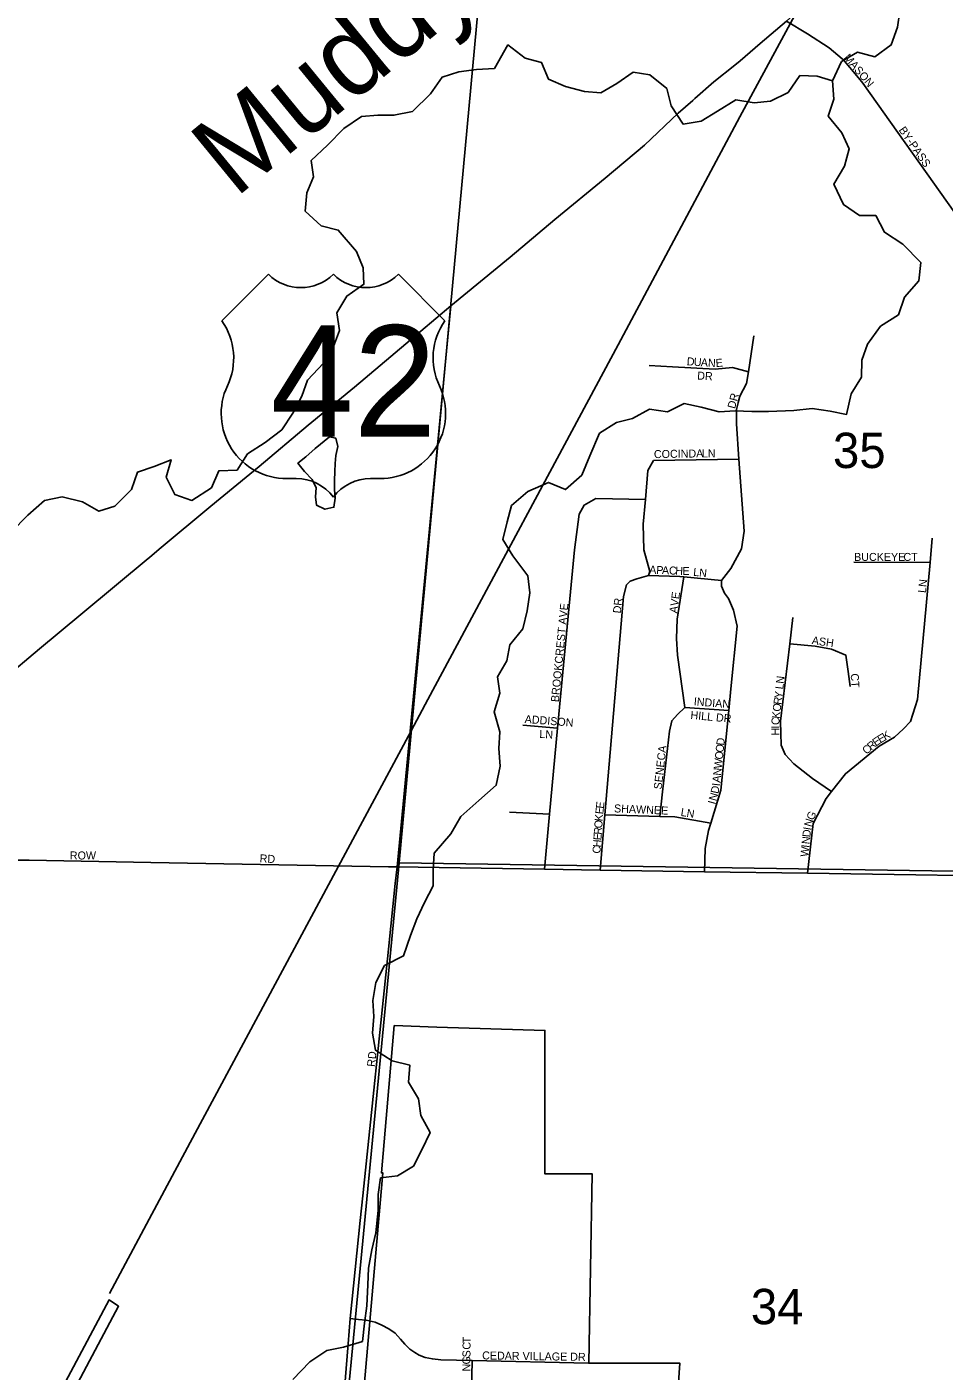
# Model space of a CAD drawing. Extents: x 1310247 to 1664935, y 284496 to 704931.
# Drawn here: x 1448701 to 1454429, y 489120 to 497520 of the extents above; entities that cross this region are included whole.
import ezdxf

# ---------------------------------------------------------------- set-up
doc = ezdxf.new("R2010")
doc.units = 0
for name, color, linetype in [('GM_P_State_Location', 7, 'Continuous'), ('GM_P_State_Shield', 7, 'Continuous'), ('GM_X_Airport_Class_3', 7, 'Continuous'), ('GM_X_Corporation', 7, 'Continuous'), ('GM_X_Corporation_Text', 7, 'Continuous'), ('GM_X_County', 7, 'Continuous'), ('GM_X_Major_Lake_Text', 7, 'Continuous'), ('GM_X_Minor_Lake_Text', 7, 'Continuous'), ('GM_X_Minor_River', 7, 'Continuous'), ('GM_X_Minor_River_Text', 7, 'Continuous'), ('GM_X_Rail_Line', 7, 'Continuous'), ('GM_X_State_Location', 7, 'Continuous'), ('GM_X_State_Route', 7, 'Continuous'), ('GM_X_US_Location', 7, 'Continuous')]:
    doc.layers.add(name, color=color, linetype=linetype)

msp = doc.modelspace()

# ---------------------------------------------------------------- linework, layer by layer
at = {"layer": 'GM_P_State_Shield'}
for points in [[(1453154.5, 497308.9), (1453279.1, 497415.9), (1453444.5, 497556.5), (1453571.3, 497670.9), (1453660.8, 497747), (1453735.3, 497820), (1453820.6, 497905.3)], [(1452872.6, 497072), (1452989.8, 497175.9), (1453121, 497280.2), (1453154.5, 497308.9)], [(1449457.9, 494198.2), (1449465.8, 494204.8), (1449527.4, 494256.3), (1449849.8, 494524.4), (1450151.7, 494772.9), (1450457.8, 495031.4), (1450747.4, 495268.1), (1451067.8, 495540.3), (1451349.4, 495777.3), (1451718.6, 496080.5), (1451998.1, 496315.5), (1452312.3, 496573.8), (1452557.2, 496781.4), (1452767.6, 496980.5), (1452858.6, 497059.6), (1452872.6, 497072)], [(1448553.6, 493442.6), (1448780.7, 493633.8), (1449037.8, 493847.1), (1449260.2, 494033.1), (1449457.9, 494198.2)]]:
    msp.add_lwpolyline(points, dxfattribs=at)
at = {"layer": 'GM_X_Airport_Class_3'}
for p, q in [((1450209, 495974.1), (1449919, 495684)), ((1451311.2, 495684), (1451021.1, 495974.1)), ((1450325, 494697.9), (1450383, 494697.9)), ((1450847.1, 494697.9), (1450905.1, 494697.9))]:
    msp.add_line(p, q, dxfattribs=at)
for centre, radius, start, end in [((1450412, 496181.2), 290, 225.573, 314.427), ((1450818.1, 496181.2), 290, 225.573, 314.427), ((1449586.4, 495451.1), 406.1, 334.54712, 35.00093), ((1451643.8, 495451.1), 406.1, 144.99907, 205.45288), ((1450320.5, 495103.9), 406.1, 154.83192, 270.63826), ((1450909.6, 495103.9), 406.1, 269.36174, 25.16808), ((1450383, 494407.8), 290, 36.8699, 90), ((1450847.1, 494407.8), 290, 90, 143.1301)]:
    msp.add_arc(centre, radius, start, end, dxfattribs=at)
at = {"layer": 'GM_X_Corporation_Text'}
for points in [[(1453444.5, 497556.5), (1453576.6, 497476.3), (1453711.6, 497389.5), (1453791.5, 497320.9)], [(1453791.5, 497320.9), (1453795.5, 497317.6), (1453893.6, 497200.9)], [(1453893.6, 497200.9), (1453920.8, 497168.5), (1454495.1, 496357.5), (1454758.4, 495976.9), (1454982.7, 495676.2), (1455077.5, 495551.1), (1455164.9, 495463.7), (1455324, 495357.6), (1455844.1, 495014.8), (1455921, 494968.7), (1456040.9, 494915.8), (1456244.5, 494885.6), (1456526.3, 494865.6)], [(1451012.3, 492270.2), (1451349.4, 495777.3)], [(1453143.6, 495173.5), (1453153.1, 495213.4), (1453194.9, 495290.8), (1453206.3, 495363.9), (1453241.4, 495588.8)], [(1452587.8, 495404.2), (1452732, 495395), (1452998.3, 495381.3), (1453106.8, 495391), (1453206.3, 495363.9)], [(1452932.6, 492240.7), (1452935.7, 492386.4), (1452958.2, 492498.3), (1452972.3, 492545), (1453033.8, 492749.5), (1453083.9, 493247.8), (1453097.6, 493384.3), (1453136.1, 493774.9), (1453114.2, 493875.7), (1453081.7, 493948.6), (1453058.3, 493981.2), (1453039.3, 494025.8), (1453038, 494059.9), (1453097.7, 494134.9), (1453162.6, 494257.9), (1453181, 494367.9), (1453147.7, 494818.5), (1453131.3, 495039.3), (1453133.2, 495129.6), (1453143.2, 495171.5), (1453143.6, 495173.5)], [(1452281.2, 492250.7), (1452310.5, 492596.6), (1452426.3, 493960.7), (1452445.9, 494032.5), (1452468.5, 494056.1), (1452510.9, 494071.3), (1452583.5, 494091.8), (1452592.1, 494117.7), (1452552.9, 494253), (1452550.3, 494411.6), (1452563, 494567.6), (1452577.6, 494748.2), (1452613.1, 494809.6)], [(1452613.1, 494809.6), (1453147.7, 494818.5)], [(1451932.5, 492256), (1451964.7, 492599.3), (1452015.2, 493138.1), (1452119.8, 494252.3), (1452150.7, 494474.4), (1452180, 494532), (1452253.1, 494572.5), (1452563, 494567.6)], [(1453576, 492230.8), (1453610.8, 492542.5), (1453692.3, 492697.2), (1453725.8, 492741), (1453812, 492853.2), (1454022.2, 493025.3), (1454119.6, 493081.4), (1454174.9, 493134.4), (1454218, 493179.6), (1454263, 493317.1), (1454341.1, 494172.3), (1454355, 494324.6)], [(1453864.5, 494174.6), (1454341.1, 494172.3)], [(1452583.5, 494091.8), (1452777.9, 494085.6), (1452802.4, 494083.2), (1453038, 494059.9)], [(1452653.3, 492586), (1452670.7, 492739.3), (1452712.9, 493119.7), (1452728.4, 493183.6), (1452763.3, 493223), (1452810.3, 493266.1), (1452763.3, 493594.3), (1452757.5, 493698.7), (1452762.1, 493819.1), (1452802.4, 494083.2)], [(1453725.8, 492741), (1453606.8, 492823.5), (1453490.5, 492914.3), (1453435.6, 492973.7), (1453410.8, 493032.4), (1453408, 493181), (1453464.7, 493663.8), (1453484.1, 493829.6)], [(1453464.7, 493663.8), (1453622.6, 493650), (1453724.5, 493631.8), (1453815.9, 493593.7), (1453829.7, 493491), (1453841.8, 493398.5)], [(1452810.3, 493266.1), (1453083.9, 493247.8)], [(1451797.4, 493155.5), (1452015.2, 493138.1)], [(1451715.6, 492613.4), (1451964.7, 492599.3)], [(1452310.5, 492596.6), (1452653.3, 492586), (1452747.5, 492583.1), (1452972.3, 492545)], [(1450960, 492271.1), (1449475.7, 492297.7), (1448715.6, 492312.1), (1447609.8, 492312.1), (1447194.6, 492312.1)], [(1451275.4, 492266.1), (1451012.3, 492270.2), (1450960.1, 492271.1), (1450960, 492271.1)], [(1451001.6, 492167.4), (1451012.3, 492270.2)], [(1454116.5, 492222.6), (1453576, 492230.8), (1452932.6, 492240.7), (1452281.2, 492250.7), (1451932.5, 492256), (1451275.4, 492266.1)], [(1456326.5, 492187.1), (1456273.6, 492189.5), (1454116.5, 492222.6)], [(1450958.9, 491756.5), (1451001.6, 492167.4)], [(1450798.7, 490215.3), (1450958.9, 491756.5)], [(1450782.7, 490061.2), (1450798.7, 490215.3)], [(1450706.3, 489290.3), (1450719.1, 489449.4), (1450782.7, 490061.2)], [(1450719.1, 489449.4), (1450771, 489443.2)], [(1450648.3, 488569.6), (1450706.3, 489290.3)]]:
    msp.add_lwpolyline(points, dxfattribs=at)
at = {"layer": 'GM_X_County'}
for points in [[(1456790.6, 497630.8), (1456780, 497501.1), (1456291.7, 492217.5), (1451025.9, 492295.4), (1451519.4, 497637)], [(1451025.9, 492295.4), (1456291.7, 492217.5), (1455772.4, 486880.5), (1450514.7, 486966.2)]]:
    msp.add_lwpolyline(points, close=True, dxfattribs=at)
at = {"layer": 'GM_X_Major_Lake_Text'}
for points in [[(1452611.3, 486766.7), (1452779, 489168.6), (1452210.7, 489168.6), (1452231.3, 490351.7), (1451936.1, 490351.7), (1451936, 491249.2), (1451262, 491270.2), (1450995.3, 491279.2), (1450914.8, 490358.8), (1450924.8, 490358.2), (1450722.8, 488049.6)], [(1448781.2, 488599.3), (1449273.7, 489525.5), (1449213.9, 489565.2), (1448718.7, 488633.8)]]:
    msp.add_lwpolyline(points, dxfattribs=at)
at = {"layer": 'GM_X_Minor_River'}
for points in [[(1450589.8, 494959.3), (1450502, 494885.1), (1450443.9, 494833), (1450393.7, 494792.9), (1450433.8, 494740.8), (1450481.9, 494690.7), (1450508, 494638.6), (1450504, 494582.5), (1450510, 494530.4), (1450562.1, 494506.3), (1450618.3, 494518.4), (1450626.3, 494574.5), (1450622.3, 494628.6), (1450622.3, 494684.7), (1450624.3, 494740.8), (1450626.3, 494790.9), (1450630.3, 494841), (1450642.4, 494897.1)], [(1450642.4, 494897.1), (1450630.3, 494949.2), (1450589.8, 494959.3)]]:
    msp.add_lwpolyline(points, dxfattribs=at)
at = {"layer": 'GM_X_Minor_River_Text'}
for points in [[(1454152.7, 497617.9), (1454138.6, 497517.6), (1454098.5, 497407.4), (1453996.2, 497333.2), (1453887.8, 497361.3), (1453787.5, 497303.2), (1453731.3, 497182.9), (1453739.4, 497068.6), (1453705.2, 496962.4), (1453789.5, 496858.2), (1453835.6, 496758), (1453807.5, 496649.7), (1453739.3, 496537.5), (1453799.5, 496409.2), (1453899.8, 496341), (1454002.1, 496341), (1454056.3, 496236.8), (1454170.7, 496162.6), (1454283, 496048.4), (1454271, 495934.1), (1454180.7, 495831.9), (1454144.6, 495721.6), (1454032.2, 495649.5), (1453949.9, 495537.2), (1453915.8, 495437), (1453913.8, 495330.8), (1453847.6, 495226.5), (1453819.5, 495098.2), (1453717.2, 495118.3), (1453604.8, 495136.3), (1453490.5, 495122.3), (1453332, 495116.3), (1453227.6, 495116.3), (1453123.3, 495120.3), (1453023, 495114.3), (1452910.6, 495144.3), (1452806.3, 495166.4), (1452702, 495114.3), (1452589.6, 495130.3), (1452483.3, 495072.2), (1452383, 495048.1), (1452276.6, 494982)], [(1453731.3, 497182.9), (1453635, 497213), (1453528.7, 497217), (1453454.5, 497110.7), (1453344.1, 497056.6), (1453241.8, 497046.6), (1453127.4, 497064.6), (1453013.1, 496994.5), (1452910.7, 496930.3), (1452798.4, 496912.3), (1452724.2, 497026.5), (1452698.1, 497134.8), (1452591.8, 497221), (1452487.4, 497237), (1452385.1, 497166.8), (1452284.8, 497108.7), (1452182.4, 497116.7), (1452064.1, 497146.8), (1451957.7, 497192.9), (1451915.6, 497297.1), (1451813.3, 497325.2), (1451705, 497407.3), (1451620.7, 497261), (1451508.3, 497253), (1451398, 497239), (1451293.6, 497206.9), (1451221.4, 497102.7), (1451109, 496992.4), (1450992.7, 496968.4), (1450892.3, 496968.4), (1450790, 496960.3), (1450679.7, 496884.2), (1450577.3, 496781.9), (1450477, 496685.7), (1450491, 496583.5), (1450448.9, 496483.3), (1450438.9, 496369), (1450539.2, 496276.8), (1450645.5, 496250.8), (1450759.9, 496116.5), (1450800, 496014.2), (1450806, 495912), (1450699.7, 495837.9), (1450637.4, 495733.6), (1450653.5, 495623.4), (1450615.4, 495523.1), (1450553.2, 495418.9), (1450452.8, 495312.7), (1450418.7, 495212.5), (1450362.5, 495106.2), (1450292.3, 495002), (1450190, 494923.8), (1450079.6, 494851.6), (1450013.4, 494749.4), (1449899, 494745.4), (1449852.9, 494639.2), (1449730.5, 494561), (1449624.1, 494597.1), (1449570, 494705.3), (1449602.1, 494813.6), (1449495.7, 494773.5), (1449391.4, 494737.4), (1449353.3, 494629.1), (1449251, 494524.9), (1449150.6, 494492.8), (1449048.3, 494553), (1448921.9, 494583), (1448811.5, 494561), (1448707.2, 494468.8), (1448602.9, 494362.6)], [(1452276.6, 494982), (1452216.4, 494839.6), (1452166.2, 494719.4), (1452063.9, 494629.2), (1451957.6, 494673.3), (1451829.2, 494617.1), (1451726.8, 494529), (1451700.8, 494426.7), (1451672.7, 494316.5), (1451734.9, 494214.2), (1451829.2, 494090), (1451841.2, 493983.7), (1451825.1, 493871.5), (1451797, 493759.2), (1451716.8, 493659), (1451698.7, 493558.8), (1451640.5, 493458.6), (1451654.6, 493356.3), (1451618.4, 493240.1), (1451654.6, 493113.8), (1451648.5, 493011.6), (1451656.6, 492901.3), (1451632.5, 492781), (1451524.1, 492684.8), (1451411.8, 492586.6), (1451347.6, 492478.4), (1451245.2, 492356.1), (1451237.2, 492253.9), (1451237.2, 492151.6), (1451183, 492047.4), (1451136.9, 491945.2), (1451096.7, 491842.9), (1451052.6, 491714.6), (1450934.2, 491654.5), (1450880.1, 491548.3), (1450862, 491436), (1450868, 491335.8), (1450860, 491231.6), (1450878, 491125.3), (1450982.4, 491059.2), (1451092.7, 491031.1), (1451084.7, 490924.9), (1451146.9, 490820.6), (1451161, 490716.4), (1451219.1, 490610.2), (1451167, 490501.9), (1451114.8, 490399.7), (1451014.5, 490339.6), (1450910.2, 490327.5), (1450894.1, 490223.3), (1450894.1, 490123.1), (1450880.1, 489984.8), (1450856, 489878.5), (1450833.9, 489762.2), (1450829.9, 489658), (1450823.9, 489527.7), (1450809.9, 489419.5), (1450795.8, 489305.2), (1450677.4, 489269.1), (1450573.1, 489249.1), (1450468.8, 489176.9), (1450362.4, 489066.7)]]:
    msp.add_lwpolyline(points, dxfattribs=at)
at = {"layer": 'GM_X_State_Location'}
for points in [[(1450771, 489443.2), (1450820.7, 489437.3), (1450876.4, 489426.3), (1450918.1, 489407.4), (1450961.2, 489383.9), (1451000.5, 489356.4), (1451034.3, 489318.7), (1451060.2, 489288.1), (1451092.4, 489257.5), (1451123.8, 489237), (1451151.3, 489219.8), (1451188.2, 489205.6), (1451232.9, 489196.2), (1451285.5, 489190.7), (1451482.6, 489185.2), (1452208.2, 489170.3)], [(1451477.1, 488988.1), (1451482.6, 489185.2)]]:
    msp.add_lwpolyline(points, dxfattribs=at)
at = {"layer": 'GM_X_State_Route'}
msp.add_lwpolyline([(1449216.5, 489604.8), (1449465.1, 490068.7), (1449751.6, 490607.4), (1451083.6, 493089), (1451204.2, 493315.9), (1452392.4, 495533.5), (1453153.5, 496958.6), (1453551.5, 497694.7), (1453686.7, 497928.1)], dxfattribs=at)

# ---------------------------------------------------------------- texts
at = {"layer": 'GM_P_State_Location'}
for s, rotation, p in [('T', 89.27947, (1451471.9, 489293.3)), ('S', 89.28964, (1451470.8, 489205.3)), ('C', 89.26987, (1451471.4, 489253.7)), ('CEDAR VILLAGE DR', 359.13894, (1451543.6, 489193.2)), ('G', 89.28348, (1451470.2, 489161.3)), ('N', 89.27864, (1451469.7, 489117.3))]:
    msp.add_text(s, height=50, rotation=rotation, dxfattribs=at).set_placement(p)
at = {"layer": 'GM_X_Airport_Class_3'}
msp.add_text('42', height=696.1, dxfattribs=at).set_placement((1450223.2, 494958.9))
at = {"layer": 'GM_X_Corporation'}
for s in ['/', '0']:
    msp.add_text(s, height=1, dxfattribs=at).set_placement((1450614.7, 495301.5))
msp.add_text('42', height=1, rotation=0.00001, dxfattribs=at).set_placement((1450408.3, 495094.5))
at = {"layer": 'GM_X_Minor_Lake_Text'}
msp.add_text('Muddy', height=500, rotation=39.32332, dxfattribs=at).set_placement((1450001.6, 496445.7))
at = {"layer": 'GM_X_Rail_Line'}
for s, rotation, p in [('MASON', 310.23536, (1453799, 497325.5)), ('BY-PASS', 304.64408, (1454142.8, 496875.9)), ('D', 355.88791, (1452820.2, 495406)), ('U', 355.88791, (1452864.1, 495402.8)), ('A', 355.91649, (1452908, 495399.7)), ('N', 357.04309, (1452953, 495396.5)), ('E', 4.23089, (1453003.7, 495394.3)), ('DR', 356.98902, (1452885.9, 495316.6)), ('DR', 75.25417, (1453122.8, 495130.6)), ('COCINDA', 0.90888, (1452616.9, 494825.2)), ('LN', 0.00001, (1452916.3, 494829.6)), ('BUCKEYE', 0.00001, (1453866.7, 494182.8)), ('CT', 0.00001, (1454174.7, 494182.8)), ('A', 357.72599, (1452586.7, 494103.6)), ('P', 357.70393, (1452630.6, 494101.8)), ('A', 357.71845, (1452665.8, 494100.4)), ('C', 357.71255, (1452709.8, 494098.7)), ('H', 357.70415, (1452749.3, 494097.1)), ('E', 359.19108, (1452794.7, 494095.3)), ('LN', 353.99459, (1452860.1, 494090.3)), ('LN', 83.9832, (1454314.9, 493980.8)), ('DR', 83.99338, (1452409.7, 493853.2)), ('AVE', 82.14336, (1452761.8, 493853.5)), ('BROOKCREST AVE', 84.47183, (1452022.5, 493298.7)), ('ASH', 351.87649, (1453600.1, 493663.4)), ('N', 83.09597, (1453428, 493413.4)), ('CT', 273.1785, (1453845.3, 493478.7)), ('Y', 83.09597, (1453416.9, 493321.7)), ('L', 83.07832, (1453423.8, 493378.5)), ('INDIAN', 355.3316, (1452864.2, 493280.6)), ('O', 83.07561, (1453406.8, 493238.7)), ('R', 83.08061, (1453412.1, 493282.3)), ('ADDISON', 355.46124, (1451808.2, 493170.8)), ('HILL DR', 354.60969, (1452843.2, 493196)), ('C', 87.05997, (1453399.8, 493156.3)), ('K', 83.36293, (1453401.7, 493195)), ('LN', 356.98902, (1451900.3, 493077)), ('H', 89.86883, (1453399.7, 493091)), ('I', 89.89326, (1453399.8, 493135)), ('E', 31.09025, (1454030.6, 493041.5)), ('K', 31.16952, (1454060.8, 493059.8)), ('SENECA', 83.65891, (1452664.9, 492753.2)), ('O', 83.89147, (1453050.8, 492983.7)), ('D', 83.90932, (1453055.4, 493027.4)), ('C', 41.01227, (1453944, 492970.4)), ('R', 40.90948, (1453973.9, 492996.4)), ('E', 35.66787, (1454002.9, 493021.6)), ('W', 83.91391, (1453040, 492883)), ('O', 83.9132, (1453046.1, 492939.9)), ('N', 83.90932, (1453035.4, 492839.3)), ('D', 78.13004, (1453018.5, 492725.1)), ('I', 83.94143, (1453028.4, 492773.7)), ('A', 83.89147, (1453030.7, 492795.5)), ('I', 74.23479, (1452999.6, 492658)), ('N', 74.2197, (1453005.6, 492679.2)), ('K', 85.60296, (1452296.6, 492554.3)), ('E', 84.16977, (1452299.9, 492597.9)), ('E', 83.67489, (1452303.5, 492632.8)), ('SHAWNEE', 357.47209, (1452366.7, 492612)), ('LN', 351.03092, (1452781.3, 492589.9)), ('G', 66.86503, (1453612.4, 492558.1)), ('R', 85.92598, (1452290.6, 492471)), ('O', 85.8879, (1452293.4, 492510.5)), ('I', 80.61453, (1453597.4, 492497.2)), ('N', 73.73978, (1453600.7, 492517.4)), ('H', 85.92818, (1452284.9, 492392)), ('E', 85.8988, (1452288.1, 492435.9)), ('N', 84.05191, (1453588.4, 492410.5)), ('D', 84.05191, (1453593, 492454.3)), ('ROW', 0.00001, (1448969.5, 492317.2)), ('RD', 356.97755, (1450153.6, 492299.6)), ('C', 85.89188, (1452282.1, 492352.5)), ('W', 84.05191, (1453580.2, 492331.7)), ('I', 84.05191, (1453586.1, 492388.6)), ('RD', 83.99458, (1450874.1, 491019.6))]:
    msp.add_text(s, height=50, rotation=rotation, dxfattribs=at).set_placement(p)
at = {"layer": 'GM_X_US_Location'}
for s, p in [('35', (1453734.7, 494763.3)), ('34', (1453222.1, 489412.9))]:
    msp.add_text(s, height=221, rotation=0.00001, dxfattribs=at).set_placement(p)

doc.saveas('drawing.dxf')
